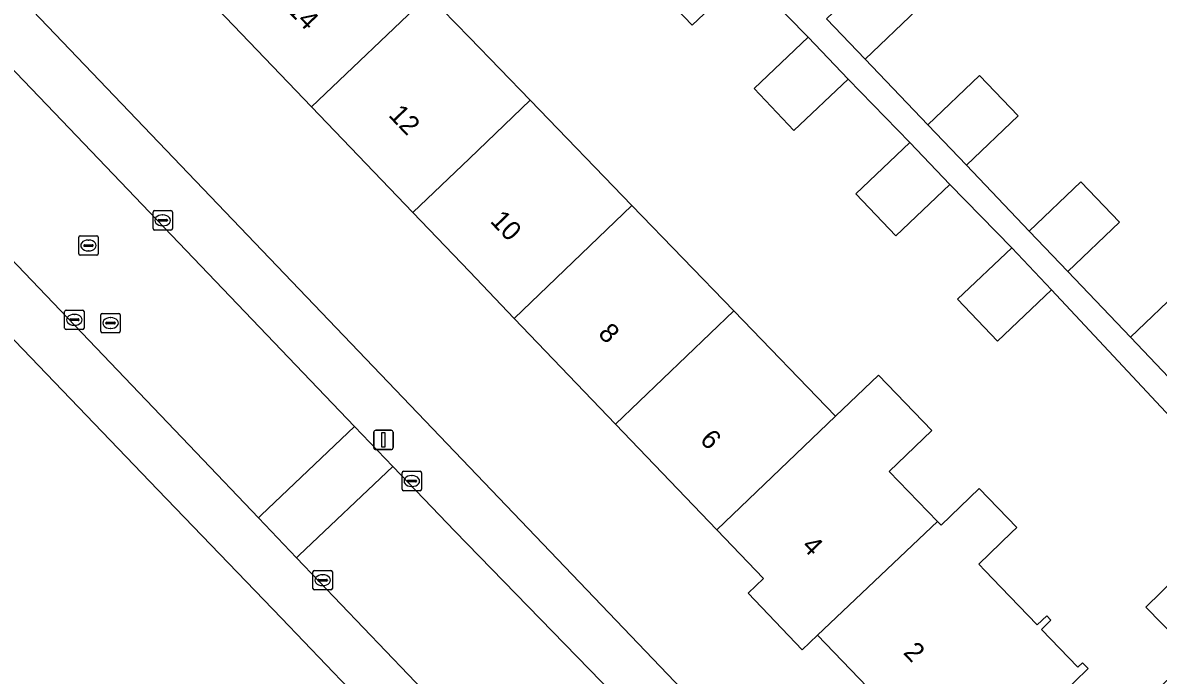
# Model space of a CAD drawing. Extents: x 159352 to 160617, y 385888 to 387323.
# Drawn here: x 159977 to 160035.5, y 386386 to 386419.7 of the extents above; entities that cross this region are included whole.
import ezdxf

# ---------------------------------------------------------------- set-up
doc = ezdxf.new("R2010")
doc.units = 0
for name, color, linetype in [('IMGEO_Erf', 7, 'Continuous'), ('IMGEO_Groenvoorziening', 7, 'Continuous'), ('IMGEO_Kolk', 7, 'Continuous'), ('IMGEO_Lichtmast', 7, 'Continuous'), ('IMGEO_Pand', 7, 'Continuous'), ('IMGEO_Pand_nummerreeks', 7, 'Continuous'), ('IMGEO_Rijbaan_lokaal_open', 7, 'Continuous'), ('IMGEO_Rioolput', 7, 'Continuous'), ('IMGEO_Voetpad_open', 7, 'Continuous')]:
    doc.layers.add(name, color=color, linetype=linetype)

msp = doc.modelspace()

# ---------------------------------------------------------------- linework, layer by layer
at = {"layer": 'IMGEO_Erf'}
for points in [[(160023.066, 386420.339), (160020.402, 386417.794), (160023.638, 386414.398), (160026.302, 386416.944), (160028.289, 386414.864), (160025.625, 386412.319), (160028.861, 386408.923), (160031.525, 386411.469), (160033.512, 386409.389), (160030.848, 386406.844), (160034.085, 386403.447), (160036.749, 386405.993), (160038.736, 386403.913), (160036.072, 386401.368), (160043.563, 386393.531), (160044.161, 386394.098), (160041.381, 386397.029), (160045.793, 386401.213), (160048.573, 386398.282), (160062.705, 386411.774), (160000, 386477.455)], [(159960.298, 386438.251), (160000, 386396.738), (160022.672, 386373.032), (160037.312, 386387.034), (160034.873, 386389.521), (160040.319, 386394.861), (160030.021, 386405.893), (160027.23, 386403.246), (160025.175, 386405.414), (160027.966, 386408.06), (160024.771, 386411.324), (160021.98, 386408.677), (160019.925, 386410.845), (160022.716, 386413.491), (160019.521, 386416.756), (160016.73, 386414.109), (160014.675, 386416.277), (160017.466, 386418.923), (160014.271, 386422.187), (160011.48, 386419.54), (160009.425, 386421.708), (160012.216, 386424.354), (160009.021, 386427.618)], [(159997.882, 386421.097), (160000, 386418.906), (160003.132, 386415.666), (160008.382, 386410.235), (160013.632, 386404.803), (160018.882, 386399.372), (160021.099, 386401.496), (160023.845, 386398.628), (160021.641, 386396.517), (160024.132, 386393.94), (160024.319, 386393.747), (160026.278, 386395.641), (160028.219, 386393.633), (160027.946, 386393.368), (160026.261, 386391.739), (160026.595, 386391.393), (160027.403, 386390.557), (160029.283, 386388.612), (160029.767, 386389.079), (160029.985, 386388.852), (160029.493, 386388.377), (160031.374, 386386.428), (160031.614, 386386.66), (160031.904, 386386.359), (160031.195, 386385.675)], [(160023.062, 386382.744), (160017.953, 386388.079), (160017.15, 386387.316), (160014.371, 386390.239), (160015.161, 386390.996), (160012.757, 386393.506), (160007.533, 386398.963), (160002.309, 386404.419), (160000, 386406.83), (159997.084, 386409.875), (159991.86, 386415.331), (159986.635, 386420.787)]]:
    msp.add_lwpolyline(points, dxfattribs=at)
at = {"layer": 'IMGEO_Groenvoorziening'}
msp.add_lwpolyline([(159977.373, 386374.351), (159982.282, 386378.611), (159991.953, 386367.361), (160000, 386375.225), (160001.836, 386377.018), (159999.514, 386379.336), (159990.309, 386388.95), (159983.93, 386395.568), (159976.557, 386403.258)], dxfattribs=at)
at = {"layer": 'IMGEO_Kolk'}
for p, q in [((159983.684, 386409.049), (159983.684, 386409.901)), ((159983.759, 386409.975), (159984.611, 386409.975)), ((159984.172, 386409.755), (159984.197, 386409.755)), ((159984.685, 386409.901), (159984.685, 386409.049)), ((159983.943, 386409.469), (159983.943, 386409.481)), ((159984.381, 386409.432), (159983.983, 386409.432)), ((159983.986, 386409.518), (159984.384, 386409.518)), ((159984.195, 386409.195), (159984.17, 386409.195)), ((159984.427, 386409.481), (159984.427, 386409.469)), ((159984.611, 386408.975), (159983.759, 386408.975)), ((159979.128, 386403.92), (159979.128, 386404.772)), ((159979.203, 386404.846), (159980.055, 386404.846)), ((159979.616, 386404.626), (159979.641, 386404.626)), ((159980.129, 386404.772), (159980.129, 386403.92)), ((159979.387, 386404.34), (159979.387, 386404.352)), ((159979.825, 386404.303), (159979.427, 386404.303)), ((159979.43, 386404.389), (159979.828, 386404.389)), ((159979.639, 386404.066), (159979.614, 386404.066)), ((159979.871, 386404.352), (159979.871, 386404.34)), ((159980.055, 386403.846), (159979.203, 386403.846)), ((159996.528, 386395.604), (159996.528, 386396.456)), ((159996.603, 386396.53), (159997.455, 386396.53)), ((159997.016, 386396.31), (159997.041, 386396.31)), ((159997.529, 386396.456), (159997.529, 386395.604)), ((159996.787, 386396.024), (159996.787, 386396.036)), ((159997.225, 386395.987), (159996.827, 386395.987)), ((159996.83, 386396.073), (159997.228, 386396.073)), ((159997.039, 386395.75), (159997.014, 386395.75)), ((159997.271, 386396.036), (159997.271, 386396.024)), ((159997.455, 386395.53), (159996.603, 386395.53)), ((159991.932, 386390.488), (159991.932, 386391.34)), ((159992.007, 386391.414), (159992.859, 386391.414)), ((159992.42, 386391.194), (159992.445, 386391.194)), ((159992.933, 386391.34), (159992.933, 386390.488)), ((159992.859, 386390.414), (159992.007, 386390.414)), ((159992.191, 386390.908), (159992.191, 386390.92)), ((159992.629, 386390.871), (159992.231, 386390.871)), ((159992.234, 386390.957), (159992.632, 386390.957)), ((159992.443, 386390.634), (159992.418, 386390.634)), ((159992.675, 386390.92), (159992.675, 386390.908))]:
    msp.add_line(p, q, dxfattribs=at)
for points in [[(159983.684, 386409.049), (159983.684, 386409.901)], [(159983.759, 386409.975), (159984.611, 386409.975)], [(159984.685, 386409.901), (159984.685, 386409.049)], [(159984.611, 386408.975), (159983.759, 386408.975)], [(159979.128, 386403.92), (159979.128, 386404.772)], [(159979.203, 386404.846), (159980.055, 386404.846)], [(159980.129, 386404.772), (159980.129, 386403.92)], [(159980.055, 386403.846), (159979.203, 386403.846)], [(159996.528, 386395.604), (159996.528, 386396.456)], [(159996.603, 386396.53), (159997.455, 386396.53)], [(159997.529, 386396.456), (159997.529, 386395.604)], [(159997.455, 386395.53), (159996.603, 386395.53)], [(159991.932, 386390.488), (159991.932, 386391.34)], [(159992.007, 386391.414), (159992.859, 386391.414)], [(159992.933, 386391.34), (159992.933, 386390.488)], [(159992.859, 386390.414), (159992.007, 386390.414)]]:
    msp.add_lwpolyline(points, dxfattribs=at)
for centre, radius, start, end in [((159983.761, 386409.899), 0.0765, 91.55205, 178.44795), ((159983.761, 386409.899), 0.0765, 91.55205, 178.44795), ((159984.609, 386409.899), 0.0765, 1.55205, 88.44795), ((159984.609, 386409.899), 0.0765, 1.55205, 88.44795), ((159983.983, 386409.478), 0.0403, 85.87752, 175.75265), ((159983.98, 386409.468), 0.0366, 178.93798, 274.71019), ((159984.384, 386409.475), 0.043, 264.86636, 352.45326), ((159984.388, 386409.48), 0.0386, 1.73085, 96.63898), ((159983.761, 386409.051), 0.0765, 181.55205, 268.44795), ((159983.761, 386409.051), 0.0765, 181.55205, 268.44795), ((159984.609, 386409.051), 0.0765, 271.55205, 358.44795), ((159984.609, 386409.051), 0.0765, 271.55205, 358.44795), ((159979.205, 386404.77), 0.0765, 91.55205, 178.44795), ((159979.205, 386404.77), 0.0765, 91.55205, 178.44795), ((159980.053, 386404.77), 0.0765, 1.55205, 88.44795), ((159980.053, 386404.77), 0.0765, 1.55205, 88.44795), ((159979.205, 386403.922), 0.0765, 181.55205, 268.44795), ((159979.205, 386403.922), 0.0765, 181.55205, 268.44795), ((159979.427, 386404.349), 0.0403, 85.87752, 175.75265), ((159979.424, 386404.339), 0.0366, 178.93798, 274.71019), ((159979.828, 386404.346), 0.043, 264.86636, 352.45326), ((159979.832, 386404.351), 0.0386, 1.73085, 96.63898), ((159980.053, 386403.922), 0.0765, 271.55205, 358.44795), ((159980.053, 386403.922), 0.0765, 271.55205, 358.44795), ((159996.605, 386396.454), 0.0765, 91.55205, 178.44795), ((159996.605, 386396.454), 0.0765, 91.55205, 178.44795), ((159997.453, 386396.454), 0.0765, 1.55205, 88.44795), ((159997.453, 386396.454), 0.0765, 1.55205, 88.44795), ((159996.827, 386396.033), 0.0403, 85.87752, 175.75265), ((159996.824, 386396.023), 0.0366, 178.93798, 274.71019), ((159997.228, 386396.03), 0.043, 264.86636, 352.45326), ((159997.232, 386396.035), 0.0386, 1.73085, 96.63898), ((159996.605, 386395.606), 0.0765, 181.55205, 268.44795), ((159996.605, 386395.606), 0.0765, 181.55205, 268.44795), ((159997.453, 386395.606), 0.0765, 271.55205, 358.44795), ((159997.453, 386395.606), 0.0765, 271.55205, 358.44795), ((159992.009, 386391.338), 0.0765, 91.55205, 178.44795), ((159992.009, 386391.338), 0.0765, 91.55205, 178.44795), ((159992.857, 386391.338), 0.0765, 1.55205, 88.44795), ((159992.857, 386391.338), 0.0765, 1.55205, 88.44795), ((159992.009, 386390.49), 0.0765, 181.55205, 268.44795), ((159992.009, 386390.49), 0.0765, 181.55205, 268.44795), ((159992.231, 386390.917), 0.0403, 85.87752, 175.75265), ((159992.228, 386390.907), 0.0366, 178.93798, 274.71019), ((159992.632, 386390.914), 0.043, 264.86636, 352.45326), ((159992.636, 386390.919), 0.0386, 1.73085, 96.63898), ((159992.857, 386390.49), 0.0765, 271.55205, 358.44795), ((159992.857, 386390.49), 0.0765, 271.55205, 358.44795)]:
    msp.add_arc(centre, radius, start, end, dxfattribs=at)
for centre, major_axis, ratio, start_param, end_param in [((159984.171, 386409.475), (-0.387, 0.002), 0.722429, 4.712389, 7.853982), ((159984.196, 386409.475), (-0.39, 0.002), 0.717154, 1.570796, 4.712389), ((159979.615, 386404.346), (-0.387, 0.002), 0.722429, 4.712389, 7.853982), ((159979.64, 386404.346), (-0.39, 0.002), 0.717154, 1.570796, 4.712389), ((159997.015, 386396.03), (-0.387, 0.002), 0.722429, 4.712389, 7.853982), ((159997.04, 386396.03), (-0.39, 0.002), 0.717154, 1.570796, 4.712389), ((159992.419, 386390.914), (-0.387, 0.002), 0.722429, 4.712389, 7.853982), ((159992.444, 386390.914), (-0.39, 0.002), 0.717154, 1.570796, 4.712389)]:
    msp.add_ellipse(centre, major_axis=major_axis, ratio=ratio, start_param=start_param, end_param=end_param, dxfattribs=at)
at = {"layer": 'IMGEO_Lichtmast'}
for p, q in [((159995.171, 386398.651), (159995.961, 386398.651)), ((159995.961, 386398.651), (159995.171, 386398.651)), ((159995.071, 386397.751), (159995.071, 386398.551)), ((159995.071, 386398.551), (159995.071, 386397.751)), ((159996.061, 386398.551), (159996.061, 386397.751)), ((159996.061, 386397.751), (159996.061, 386398.551)), ((159995.961, 386397.651), (159995.171, 386397.651)), ((159995.171, 386397.651), (159995.961, 386397.651))]:
    msp.add_line(p, q, dxfattribs=at)
msp.add_lwpolyline([(159995.491, 386398.526), (159995.641, 386398.526), (159995.641, 386397.776), (159995.491, 386397.776), (159995.491, 386398.526)], dxfattribs=at)
for centre, start, end in [((159995.171, 386398.551), 90, 180), ((159995.171, 386398.551), 90, 180), ((159995.961, 386398.551), 0, 90), ((159995.961, 386398.551), 360, 90), ((159995.171, 386397.751), 180, 270), ((159995.171, 386397.751), 180, 270), ((159995.961, 386397.751), 270, 0), ((159995.961, 386397.751), 270, 0)]:
    msp.add_arc(centre, 0.1, start, end, dxfattribs=at)
at = {"layer": 'IMGEO_Pand'}
for points in [[(159997.882, 386421.097), (159992.631, 386426.529), (159986.635, 386420.787), (159991.86, 386415.331)], [(160009.425, 386421.708), (160011.48, 386419.54), (160014.271, 386422.187), (160012.216, 386424.354)], [(160018.415, 386419.873), (160020.402, 386417.794), (160023.066, 386420.339), (160021.079, 386422.419)], [(160000, 386412.667), (160003.132, 386415.666), (160000, 386418.906), (159997.882, 386421.097), (159991.86, 386415.331), (159997.084, 386409.875)], [(160014.675, 386416.277), (160016.73, 386414.109), (160019.521, 386416.756), (160017.466, 386418.923)], [(160023.638, 386414.398), (160025.625, 386412.319), (160028.289, 386414.864), (160026.302, 386416.944)], [(159997.084, 386409.875), (160000, 386406.83), (160002.309, 386404.419), (160008.382, 386410.235), (160003.132, 386415.666), (160000, 386412.667)], [(160019.925, 386410.845), (160021.98, 386408.677), (160024.771, 386411.324), (160022.716, 386413.491)], [(160028.861, 386408.923), (160030.848, 386406.844), (160033.512, 386409.389), (160031.525, 386411.469)], [(160013.632, 386404.803), (160008.382, 386410.235), (160002.309, 386404.419), (160007.533, 386398.963)], [(160025.175, 386405.414), (160027.23, 386403.246), (160030.021, 386405.893), (160027.966, 386408.06)], [(160036.749, 386405.993), (160034.085, 386403.447), (160036.072, 386401.368), (160038.736, 386403.913)], [(160018.882, 386399.372), (160013.632, 386404.803), (160007.533, 386398.963), (160012.757, 386393.506)], [(160015.161, 386390.996), (160014.371, 386390.239), (160017.15, 386387.316), (160017.953, 386388.079), (160024.132, 386393.94), (160021.641, 386396.517), (160023.845, 386398.628), (160021.099, 386401.496), (160018.882, 386399.372), (160012.757, 386393.506)], [(160029.493, 386388.377), (160029.985, 386388.852), (160029.767, 386389.079), (160029.283, 386388.612), (160027.403, 386390.557), (160026.595, 386391.393), (160026.261, 386391.739), (160027.946, 386393.368), (160028.219, 386393.633), (160026.278, 386395.641), (160024.319, 386393.747), (160024.132, 386393.94), (160017.953, 386388.079), (160023.062, 386382.744), (160022.589, 386382.288), (160022.857, 386382.01), (160023.157, 386382.3), (160025.384, 386380.031), (160027.596, 386382.203), (160031.195, 386385.675), (160031.904, 386386.359), (160031.614, 386386.66), (160031.374, 386386.428)], [(160040.319, 386394.861), (160034.873, 386389.521), (160037.312, 386387.034), (160042.758, 386392.374)]]:
    msp.add_lwpolyline(points, close=True, dxfattribs=at)
at = {"layer": 'IMGEO_Rijbaan_lokaal_open'}
for points in [[(159952.952, 386431.885), (159953.939, 386430.875), (159954.005, 386430.807), (159955.677, 386429.094), (159964.882, 386419.488), (159985.901, 386397.504), (159989.116, 386394.139), (159989.256, 386394.273), (159994.081, 386398.847), (159978.987, 386414.631), (159966.776, 386427.371)], [(159999.244, 386393.448), (159996.058, 386396.78), (159991.224, 386392.203), (159991.089, 386392.074), (160001.445, 386381.234), (160007.837, 386374.531), (160011.486, 386370.705), (160013.398, 386368.7), (160020.897, 386360.812), (160023.287, 386358.298), (160026.022, 386355.476), (160029.492, 386351.894), (160031.958, 386349.569), (160032.188, 386349.352), (160032.82, 386348.807)], [(160036.38, 386354.903), (160036.235, 386355.06), (160024.798, 386367.032), (160024.281, 386367.591), (160018.135, 386374.037), (159999.244, 386393.448)]]:
    msp.add_lwpolyline(points, dxfattribs=at)
msp.add_lwpolyline([(159996.058, 386396.78), (159994.081, 386398.847), (159989.256, 386394.273), (159989.116, 386394.139), (159991.089, 386392.074), (159991.224, 386392.203)], close=True, dxfattribs=at)
at = {"layer": 'IMGEO_Rioolput'}
for p, q in [((159979.854, 386407.751), (159979.854, 386408.603)), ((159979.929, 386408.677), (159980.781, 386408.677)), ((159980.855, 386408.603), (159980.855, 386407.751)), ((159980.113, 386408.171), (159980.113, 386408.183)), ((159980.551, 386408.134), (159980.153, 386408.134)), ((159980.156, 386408.22), (159980.554, 386408.22)), ((159980.342, 386408.457), (159980.367, 386408.457)), ((159980.597, 386408.183), (159980.597, 386408.171)), ((159980.781, 386407.677), (159979.929, 386407.677)), ((159980.365, 386407.897), (159980.34, 386407.897)), ((159980.995, 386403.752), (159980.995, 386404.604)), ((159981.07, 386404.678), (159981.922, 386404.678)), ((159981.483, 386404.458), (159981.508, 386404.458)), ((159981.996, 386404.604), (159981.996, 386403.752)), ((159981.254, 386404.172), (159981.254, 386404.184)), ((159981.692, 386404.135), (159981.294, 386404.135)), ((159981.297, 386404.221), (159981.695, 386404.221)), ((159981.506, 386403.898), (159981.481, 386403.898)), ((159981.738, 386404.184), (159981.738, 386404.172)), ((159981.922, 386403.678), (159981.07, 386403.678))]:
    msp.add_line(p, q, dxfattribs=at)
for points in [[(159979.854, 386407.751), (159979.854, 386408.603)], [(159979.929, 386408.677), (159980.781, 386408.677)], [(159980.855, 386408.603), (159980.855, 386407.751)], [(159980.781, 386407.677), (159979.929, 386407.677)], [(159980.995, 386403.752), (159980.995, 386404.604)], [(159981.07, 386404.678), (159981.922, 386404.678)], [(159981.996, 386404.604), (159981.996, 386403.752)], [(159981.922, 386403.678), (159981.07, 386403.678)]]:
    msp.add_lwpolyline(points, dxfattribs=at)
for centre, radius, start, end in [((159979.931, 386408.601), 0.0765, 91.55205, 178.44795), ((159979.931, 386408.601), 0.0765, 91.55205, 178.44795), ((159980.779, 386408.601), 0.0765, 1.55205, 88.44795), ((159980.779, 386408.601), 0.0765, 1.55205, 88.44795), ((159980.153, 386408.18), 0.0403, 85.87752, 175.75265), ((159980.15, 386408.17), 0.0366, 178.93798, 274.71019), ((159980.554, 386408.177), 0.043, 264.86636, 352.45326), ((159980.558, 386408.182), 0.0386, 1.73085, 96.63898), ((159979.931, 386407.753), 0.0765, 181.55205, 268.44795), ((159979.931, 386407.753), 0.0765, 181.55205, 268.44795), ((159980.779, 386407.753), 0.0765, 271.55205, 358.44795), ((159980.779, 386407.753), 0.0765, 271.55205, 358.44795), ((159981.072, 386404.602), 0.0765, 91.55205, 178.44795), ((159981.072, 386404.602), 0.0765, 91.55205, 178.44795), ((159981.92, 386404.602), 0.0765, 1.55205, 88.44795), ((159981.92, 386404.602), 0.0765, 1.55205, 88.44795), ((159981.294, 386404.181), 0.0403, 85.87752, 175.75265), ((159981.291, 386404.171), 0.0366, 178.93798, 274.71019), ((159981.695, 386404.178), 0.043, 264.86636, 352.45326), ((159981.699, 386404.183), 0.0386, 1.73085, 96.63898), ((159981.072, 386403.754), 0.0765, 181.55205, 268.44795), ((159981.072, 386403.754), 0.0765, 181.55205, 268.44795), ((159981.92, 386403.754), 0.0765, 271.55205, 358.44795), ((159981.92, 386403.754), 0.0765, 271.55205, 358.44795)]:
    msp.add_arc(centre, radius, start, end, dxfattribs=at)
for centre, major_axis, ratio, start_param, end_param in [((159980.341, 386408.177), (-0.387, 0.002), 0.722429, 4.712389, 7.853982), ((159980.366, 386408.177), (-0.39, 0.002), 0.717154, 1.570796, 4.712389), ((159981.482, 386404.178), (-0.387, 0.002), 0.722429, 4.712389, 7.853982), ((159981.507, 386404.178), (-0.39, 0.002), 0.717154, 1.570796, 4.712389)]:
    msp.add_ellipse(centre, major_axis=major_axis, ratio=ratio, start_param=start_param, end_param=end_param, dxfattribs=at)
at = {"layer": 'IMGEO_Voetpad_open'}
for points in [[(160039.212, 386355.738), (160023.44, 386372.229), (160022.672, 386373.032), (160000, 386396.738), (159960.298, 386438.251)], [(159959.001, 386435.485), (159966.776, 386427.371), (159978.987, 386414.631), (159994.081, 386398.847), (159996.058, 386396.78), (159999.244, 386393.448), (160018.135, 386374.037), (160018.496, 386374.382), (160024.642, 386367.936), (160024.281, 386367.591), (160024.798, 386367.032), (160036.235, 386355.06), (160036.38, 386354.903)], [(159991.089, 386392.074), (159989.116, 386394.139), (159985.901, 386397.504), (159964.882, 386419.488), (159955.677, 386429.094)], [(159955.745, 386425.325), (159969.677, 386410.799), (159972.256, 386407.862), (159972.866, 386407.167), (159973.494, 386406.452), (159976.557, 386403.258), (159983.93, 386395.568), (159990.309, 386388.95), (159999.514, 386379.336), (160001.836, 386377.018), (160005.608, 386373.252), (160019.381, 386358.79), (160023.542, 386354.431), (160031.134, 386346.471), (160032.223, 386345.323), (160032.324, 386345.252), (160035.313, 386342.665), (160036.492, 386344.379)], [(160014.271, 386422.187), (160017.466, 386418.923), (160019.521, 386416.756), (160022.716, 386413.491), (160024.771, 386411.324), (160027.966, 386408.06), (160030.021, 386405.893), (160040.319, 386394.861)], [(160036.072, 386401.368), (160034.085, 386403.447), (160030.848, 386406.844), (160028.861, 386408.923), (160025.625, 386412.319), (160023.638, 386414.398), (160020.402, 386417.794), (160018.415, 386419.873)], [(160032.82, 386348.807), (160032.188, 386349.352), (160031.958, 386349.569), (160029.492, 386351.894), (160026.022, 386355.476), (160025.66, 386355.133), (160020.572, 386360.503), (160020.897, 386360.812), (160013.398, 386368.7), (160011.486, 386370.705), (160011.17, 386370.371), (160007.508, 386374.191), (160007.837, 386374.531), (160001.445, 386381.234), (159991.089, 386392.074)]]:
    msp.add_lwpolyline(points, dxfattribs=at)

# ---------------------------------------------------------------- texts
at = {"layer": 'IMGEO_Pand_nummerreeks'}
for s, rotation, p in [('14', 313.75622, (159990.564, 386420.289)), ('12', 313.75622, (159995.785, 386414.868)), ('10', 313.75622, (160001.022, 386409.405)), ('8', 313.75622, (160006.59, 386403.59)), ('6', 313.75622, (160011.836, 386398.112)), ('4', 313.75622, (160017.085, 386392.63)), ('2', 313.75658, (160022.332, 386387.15))]:
    msp.add_text(s, height=1, rotation=rotation, dxfattribs=at).set_placement(p)

doc.saveas('drawing.dxf')
